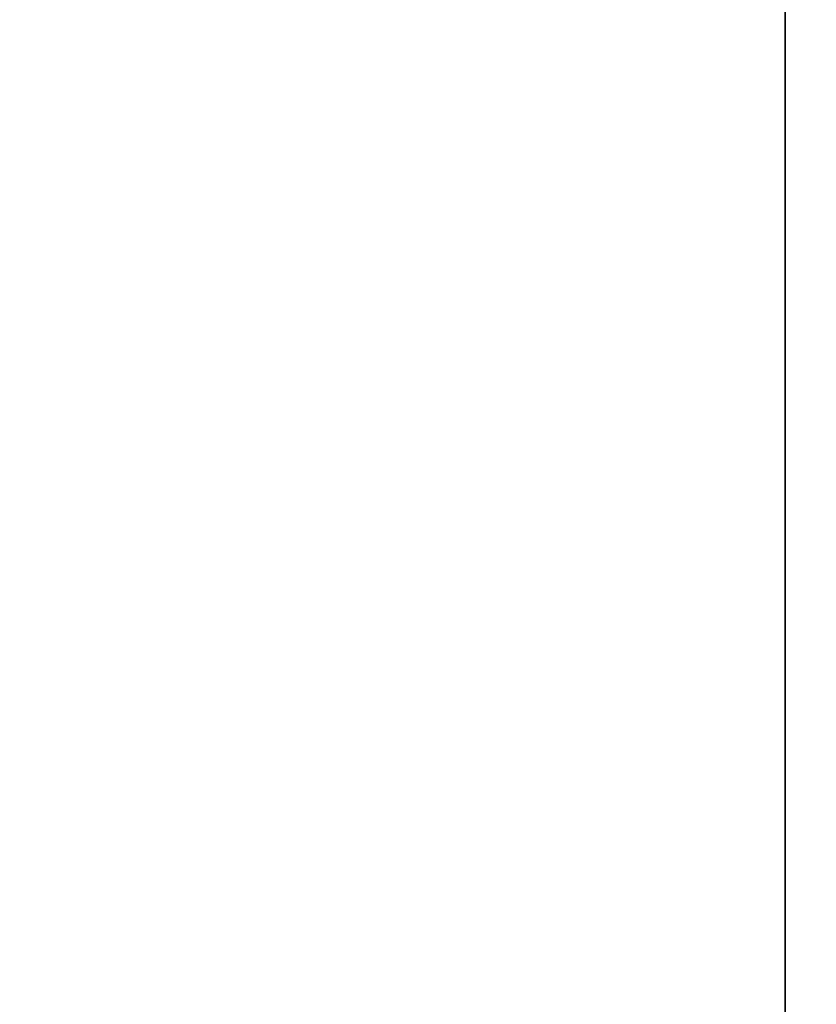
# Model space of a CAD drawing. Header units: millimetres. Extents: x -587 to 3688, y -115 to 120.
# Tile 650 of 656: x 2444 to 2463, y -21 to 3. Entities that reach past the tile are written whole.
import ezdxf

# ---------------------------------------------------------------- set-up
doc = ezdxf.new("R2010")
doc.units = ezdxf.units.MM
doc.layers.add('151', color=7, linetype='Continuous', true_color=0xffffff)

# ---------------------------------------------------------------- blocks, each defined once
blk = doc.blocks.new('UG_SURFACE_003')
at = {"layer": '151', "color": 252, "linetype": 'Continuous', "lineweight": 35}
for points in [[(2312.5, -40, -7), (2312.5, 110, -7), (2462.5, 110, -7), (2462.5, -40, -7)], [(3687.5, -40, 2198), (3687.5, 110, 2198), (2312.5, 110, 2198), (2312.5, -40, 2198)], [(2462.5, -40, 2048), (2462.5, 110, 2048), (3537.5, 110, 2048), (3537.5, -40, 2048)], [(2462.5, -40, -7), (2462.5, 110, -7), (2462.5, 110, 2048), (2462.5, -40, 2048)]]:
    blk.add_3dface(points, dxfattribs=at)

msp = doc.modelspace()

# ---------------------------------------------------------------- linework, layer by layer
at = {"layer": '151', "color": 252, "linetype": 'Continuous', "lineweight": -3, "true_color": 0x939598}
for p, q in [((2462.5, -40, 2048), (2462.5, 110, 2048)), ((2462.5, 110, -7), (2462.5, -40, -7))]:
    msp.add_line(p, q, dxfattribs=at)

# ---------------------------------------------------------------- block references
msp.add_blockref('UG_SURFACE_003', (0, 0), dxfattribs=at)

doc.saveas('drawing.dxf')
